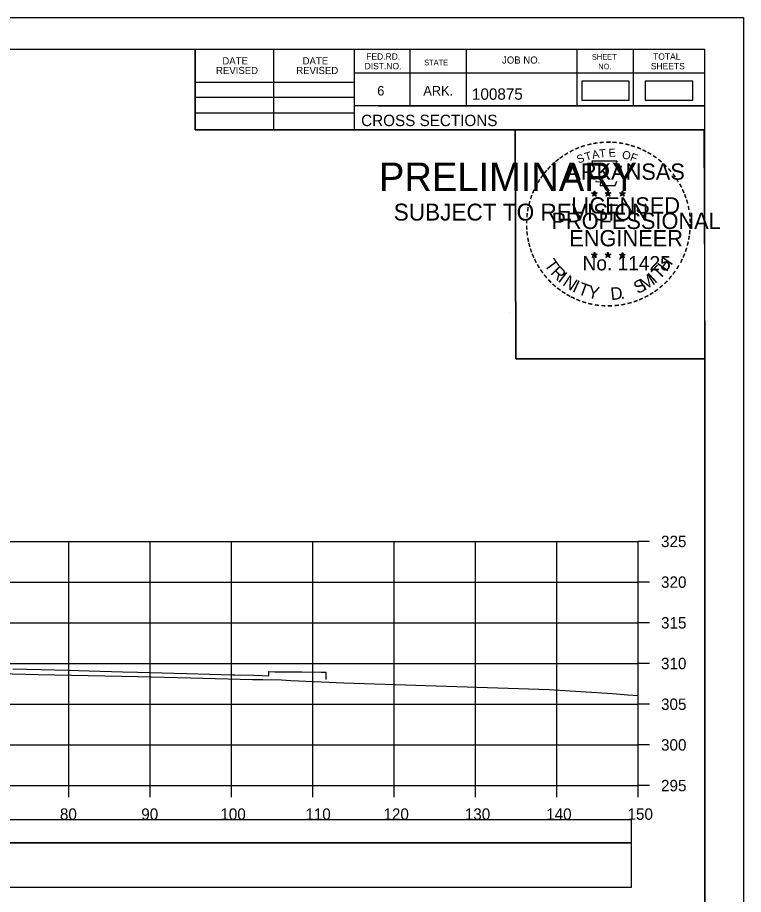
# Model space of a CAD drawing. Extents: x 1368122 to 1710785, y 373130 to 557566.
# Drawn here: x 1370095.9 to 1370185.2, y 374729.3 to 374837 of the extents above; entities that cross this region are included whole.
import ezdxf

# ---------------------------------------------------------------- set-up
doc = ezdxf.new("R2010")
doc.units = 0
for name, color, linetype in [('R_Axis', 7, 'Continuous'), ('R_Axis Annot', 7, 'Continuous'), ('R_Border', 7, 'Continuous'), ('R_Border PE', 7, 'Continuous'), ('R_Border Prem', 7, 'Continuous'), ('R_Drive', 7, 'Continuous'), ('R_Exist Surface', 7, 'Continuous'), ('R_Fin Surface', 7, 'Continuous'), ('R_Grid', 7, 'Continuous'), ('R_No Plot', 7, 'Continuous')]:
    doc.layers.add(name, color=color, linetype=linetype)

msp = doc.modelspace()

# ---------------------------------------------------------------- linework, layer by layer
for points in [[(1369873.09, 374735.67), (1370171.39, 374735.67), (1370171.39, 374738.48), (1369873.09, 374738.48)], [(1369873.09, 374730.2), (1370171.39, 374730.2), (1370171.39, 374735.61), (1369873.09, 374735.61)]]:
    msp.add_lwpolyline(points, close=True)
at = {"layer": 'R_Axis'}
for p, q in [((1370172.24, 374742.67), (1370172.24, 374772.67)), ((1370173.64, 374772.67), (1370172.24, 374772.67)), ((1370173.64, 374767.67), (1370172.24, 374767.67)), ((1370173.64, 374762.67), (1370172.24, 374762.67)), ((1370173.64, 374757.67), (1370172.24, 374757.67)), ((1370173.64, 374752.67), (1370172.24, 374752.67)), ((1370173.64, 374747.67), (1370172.24, 374747.67)), ((1369872.24, 374742.67), (1370172.24, 374742.67)), ((1370102.24, 374741.27), (1370102.24, 374742.67)), ((1370112.24, 374741.27), (1370112.24, 374742.67)), ((1370122.24, 374741.27), (1370122.24, 374742.67)), ((1370132.24, 374741.27), (1370132.24, 374742.67)), ((1370142.24, 374741.27), (1370142.24, 374742.67)), ((1370152.24, 374741.27), (1370152.24, 374742.67)), ((1370162.24, 374741.27), (1370162.24, 374742.67)), ((1370172.24, 374741.27), (1370172.24, 374742.67)), ((1370173.64, 374742.67), (1370172.24, 374742.67))]:
    msp.add_line(p, q, dxfattribs=at)
at = {"layer": 'R_Border'}
for p, q in [((1369864.24, 374833.13), (1370180.42, 374833.13)), ((1370117.78, 374823.25), (1370117.78, 374833.13)), ((1370127.46, 374823.25), (1370127.46, 374833.13)), ((1370137.32, 374833.13), (1370137.32, 374823.25)), ((1370144.16, 374833.13), (1370144.16, 374826.19)), ((1370151.1, 374833.13), (1370151.1, 374826.19)), ((1370164.68, 374833.13), (1370164.68, 374826.19)), ((1370171.62, 374833.13), (1370171.62, 374826.19)), ((1370180.42, 374627.67), (1370180.42, 374833.13)), ((1370180.42, 374830.19), (1370137.32, 374830.19)), ((1370180.42, 374830.21), (1370180.42, 374830.21)), ((1370117.78, 374829.11), (1370137.32, 374829.11)), ((1370117.78, 374827.25), (1370137.32, 374827.25)), ((1370180.42, 374826.19), (1370137.32, 374826.19)), ((1370140.28, 374826.19), (1370180.42, 374826.19)), ((1370117.78, 374825.31), (1370137.32, 374825.31)), ((1370180.42, 374823.25), (1370117.78, 374823.25))]:
    msp.add_line(p, q, dxfattribs=at)
at = {"layer": 'R_Border PE'}
for p, q in [((1370166.51, 374815.51), (1370166.85, 374815.4)), ((1370166.51, 374815.51), (1370166.76, 374815.47)), ((1370166.51, 374815.51), (1370166.74, 374815.39)), ((1370166.64, 374815.1), (1370166.85, 374815.4)), ((1370166.64, 374815.1), (1370166.76, 374815.35)), ((1370166.64, 374815.1), (1370166.85, 374815.32)), ((1370166.85, 374815.76), (1370166.81, 374815.51)), ((1370166.85, 374815.4), (1370166.85, 374815.76)), ((1370166.85, 374815.76), (1370166.9, 374815.51)), ((1370167.2, 374815.51), (1370166.85, 374815.4)), ((1370167.07, 374815.1), (1370166.85, 374815.4)), ((1370167.07, 374815.1), (1370166.85, 374815.32)), ((1370167.2, 374815.51), (1370166.92, 374815.46)), ((1370167.07, 374815.1), (1370166.93, 374815.39)), ((1370167.2, 374815.51), (1370167, 374815.41)), ((1370168.18, 374815.51), (1370168.52, 374815.4)), ((1370168.18, 374815.51), (1370168.43, 374815.47)), ((1370168.18, 374815.51), (1370168.41, 374815.39)), ((1370168.31, 374815.1), (1370168.52, 374815.4)), ((1370168.31, 374815.1), (1370168.43, 374815.35)), ((1370168.31, 374815.1), (1370168.52, 374815.32)), ((1370168.52, 374815.76), (1370168.48, 374815.51)), ((1370168.52, 374815.4), (1370168.52, 374815.76)), ((1370168.52, 374815.76), (1370168.57, 374815.51)), ((1370168.87, 374815.51), (1370168.52, 374815.4)), ((1370168.74, 374815.1), (1370168.52, 374815.4)), ((1370168.74, 374815.1), (1370168.52, 374815.32)), ((1370168.87, 374815.51), (1370168.59, 374815.46)), ((1370168.74, 374815.1), (1370168.6, 374815.39)), ((1370168.87, 374815.51), (1370168.67, 374815.41)), ((1370169.94, 374815.5), (1370170.29, 374815.39)), ((1370169.94, 374815.5), (1370170.19, 374815.45)), ((1370169.94, 374815.5), (1370170.18, 374815.38)), ((1370170.07, 374815.09), (1370170.29, 374815.39)), ((1370170.07, 374815.09), (1370170.2, 374815.33)), ((1370170.07, 374815.09), (1370170.29, 374815.31)), ((1370170.29, 374815.75), (1370170.25, 374815.5)), ((1370170.29, 374815.39), (1370170.29, 374815.75)), ((1370170.29, 374815.75), (1370170.34, 374815.5)), ((1370170.64, 374815.5), (1370170.29, 374815.39)), ((1370170.5, 374815.09), (1370170.29, 374815.39)), ((1370170.5, 374815.09), (1370170.29, 374815.3)), ((1370170.64, 374815.5), (1370170.35, 374815.45)), ((1370170.5, 374815.09), (1370170.36, 374815.38)), ((1370170.64, 374815.5), (1370170.43, 374815.4)), ((1370166.5, 374807.94), (1370166.85, 374807.83)), ((1370166.5, 374807.94), (1370166.75, 374807.89)), ((1370166.5, 374807.94), (1370166.74, 374807.82)), ((1370166.63, 374807.53), (1370166.85, 374807.83)), ((1370166.63, 374807.53), (1370166.76, 374807.77)), ((1370166.63, 374807.53), (1370166.85, 374807.75)), ((1370166.85, 374808.19), (1370166.81, 374807.94)), ((1370166.85, 374807.83), (1370166.85, 374808.19)), ((1370166.85, 374808.19), (1370166.9, 374807.94)), ((1370167.2, 374807.94), (1370166.85, 374807.83)), ((1370167.06, 374807.53), (1370166.85, 374807.83)), ((1370167.06, 374807.53), (1370166.85, 374807.74)), ((1370167.2, 374807.94), (1370166.91, 374807.89)), ((1370167.06, 374807.53), (1370166.93, 374807.82)), ((1370167.2, 374807.94), (1370166.99, 374807.84)), ((1370168.17, 374807.94), (1370168.52, 374807.83)), ((1370168.17, 374807.94), (1370168.42, 374807.89)), ((1370168.17, 374807.94), (1370168.41, 374807.82)), ((1370168.3, 374807.53), (1370168.52, 374807.83)), ((1370168.3, 374807.53), (1370168.43, 374807.77)), ((1370168.3, 374807.53), (1370168.52, 374807.75)), ((1370168.52, 374808.19), (1370168.48, 374807.94)), ((1370168.52, 374807.83), (1370168.52, 374808.19)), ((1370168.52, 374808.19), (1370168.57, 374807.94)), ((1370168.87, 374807.94), (1370168.52, 374807.83)), ((1370168.73, 374807.53), (1370168.52, 374807.83)), ((1370168.73, 374807.53), (1370168.52, 374807.74)), ((1370168.87, 374807.94), (1370168.58, 374807.89)), ((1370168.73, 374807.53), (1370168.6, 374807.82)), ((1370168.87, 374807.94), (1370168.66, 374807.84)), ((1370169.94, 374807.93), (1370170.29, 374807.82)), ((1370169.94, 374807.93), (1370170.19, 374807.88)), ((1370169.94, 374807.93), (1370170.17, 374807.81)), ((1370170.07, 374807.52), (1370170.29, 374807.82)), ((1370170.07, 374807.52), (1370170.2, 374807.76)), ((1370170.07, 374807.52), (1370170.28, 374807.74)), ((1370170.29, 374808.18), (1370170.25, 374807.93)), ((1370170.5, 374807.52), (1370170.28, 374807.73)), ((1370170.29, 374807.82), (1370170.29, 374808.18)), ((1370170.29, 374808.18), (1370170.34, 374807.93)), ((1370170.63, 374807.93), (1370170.29, 374807.82)), ((1370170.5, 374807.52), (1370170.29, 374807.82)), ((1370170.63, 374807.93), (1370170.35, 374807.88)), ((1370170.5, 374807.52), (1370170.36, 374807.81)), ((1370170.63, 374807.93), (1370170.43, 374807.83))]:
    msp.add_line(p, q, dxfattribs=at)
for points in [[(1370166.55, 374819.39), (1370166.82, 374818.56)], [(1370170.06, 374818.47), (1370170.2, 374818.75), (1370169.51, 374818.73), (1370169.66, 374819.39), (1370166.55, 374819.39)], [(1370167.04, 374816.97), (1370167.04, 374816.88), (1370167.6, 374816.86), (1370167.55, 374816.39), (1370169.42, 374816.39), (1370169.62, 374816.92)], [(1370166.85, 374815.76), (1370167.07, 374815.1), (1370166.51, 374815.51), (1370167.2, 374815.51), (1370166.64, 374815.1), (1370166.85, 374815.76)], [(1370168.52, 374815.76), (1370168.74, 374815.1), (1370168.18, 374815.51), (1370168.87, 374815.51), (1370168.31, 374815.1), (1370168.52, 374815.76)], [(1370170.29, 374815.75), (1370170.5, 374815.09), (1370169.94, 374815.5), (1370170.64, 374815.5), (1370170.07, 374815.09), (1370170.29, 374815.75)], [(1370166.85, 374808.19), (1370167.06, 374807.53), (1370166.5, 374807.94), (1370167.2, 374807.94), (1370166.63, 374807.53), (1370166.85, 374808.19)], [(1370168.52, 374808.19), (1370168.73, 374807.53), (1370168.17, 374807.94), (1370168.87, 374807.94), (1370168.3, 374807.53), (1370168.52, 374808.19)], [(1370170.29, 374808.18), (1370170.5, 374807.52), (1370169.94, 374807.93), (1370170.63, 374807.93), (1370170.07, 374807.52), (1370170.29, 374808.18)]]:
    msp.add_lwpolyline(points, dxfattribs=at)
for centre, radius in [((1370166.85, 374815.4), 0.172), ((1370166.85, 374815.4), 0.145), ((1370166.85, 374815.4), 0.116), ((1370166.85, 374815.4), 0.0991), ((1370166.85, 374815.4), 0.0747), ((1370166.85, 374815.4), 0.0495), ((1370166.85, 374815.4), 0.0296), ((1370168.52, 374815.4), 0.172), ((1370168.52, 374815.4), 0.145), ((1370168.52, 374815.4), 0.116), ((1370168.52, 374815.4), 0.0991), ((1370168.52, 374815.4), 0.0747), ((1370168.52, 374815.4), 0.0495), ((1370168.52, 374815.4), 0.0296), ((1370170.29, 374815.39), 0.172), ((1370170.29, 374815.39), 0.145), ((1370170.29, 374815.39), 0.116), ((1370170.29, 374815.39), 0.0991), ((1370170.29, 374815.39), 0.0747), ((1370170.29, 374815.39), 0.0495), ((1370170.29, 374815.39), 0.0296), ((1370166.85, 374807.83), 0.172), ((1370166.85, 374807.83), 0.145), ((1370166.85, 374807.83), 0.116), ((1370166.85, 374807.83), 0.0991), ((1370166.85, 374807.83), 0.0747), ((1370166.85, 374807.83), 0.0495), ((1370166.85, 374807.83), 0.0296), ((1370168.52, 374807.83), 0.172), ((1370168.52, 374807.83), 0.145), ((1370168.52, 374807.83), 0.116), ((1370168.52, 374807.83), 0.0991), ((1370168.52, 374807.83), 0.0747), ((1370168.52, 374807.83), 0.0495), ((1370168.52, 374807.83), 0.0296), ((1370170.29, 374807.82), 0.172), ((1370170.29, 374807.82), 0.145), ((1370170.29, 374807.82), 0.116), ((1370170.29, 374807.82), 0.0991), ((1370170.29, 374807.82), 0.0747), ((1370170.29, 374807.82), 0.0495), ((1370170.29, 374807.82), 0.0296)]:
    msp.add_circle(centre, radius, dxfattribs=at)
at = {"layer": 'R_Drive'}
for points in [[(1370165.29, 374826.89), (1370171.13, 374826.89), (1370171.13, 374829.2), (1370165.29, 374829.2)], [(1370173.1, 374826.89), (1370178.94, 374826.89), (1370178.94, 374829.2), (1370173.1, 374829.2)]]:
    msp.add_lwpolyline(points, close=True, dxfattribs=at)
at = {"layer": 'R_Exist Surface'}
msp.add_lwpolyline([(1370092.14, 374756.48), (1370098.49, 374756.34), (1370110.76, 374756.07), (1370117.22, 374755.93), (1370124.83, 374755.72), (1370126.09, 374755.7), (1370128.38, 374755.67), (1370129.54, 374755.58), (1370136.06, 374755.31), (1370161.29, 374754.47), (1370169.08, 374753.98), (1370170.52, 374753.87), (1370170.94, 374753.84), (1370172.24, 374753.74)], dxfattribs=at)
at = {"layer": 'R_Fin Surface'}
msp.add_lwpolyline([(1370095.36, 374757.03), (1370098.8, 374756.94), (1370102.11, 374756.84), (1370104.76, 374756.77), (1370108.86, 374756.66), (1370110.73, 374756.61), (1370112.21, 374756.57), (1370116.69, 374756.45), (1370122.35, 374756.29), (1370122.66, 374756.28), (1370124.99, 374756.22), (1370126.02, 374756.19), (1370126.82, 374756.17), (1370126.82, 374756.32), (1370126.82, 374756.67), (1370127.58, 374756.66), (1370127.74, 374756.65), (1370128.16, 374756.65), (1370128.62, 374756.65), (1370130.87, 374756.64), (1370133.25, 374756.62), (1370133.82, 374756.62), (1370133.83, 374756.62), (1370133.83, 374756.62), (1370133.83, 374756.4), (1370133.83, 374755.7)], dxfattribs=at)
at = {"layer": 'R_Grid'}
for p, q in [((1369872.24, 374772.67), (1370172.24, 374772.67)), ((1370102.24, 374742.67), (1370102.24, 374772.67)), ((1370112.24, 374742.67), (1370112.24, 374772.67)), ((1370122.24, 374742.67), (1370122.24, 374772.67)), ((1370132.24, 374742.67), (1370132.24, 374772.67)), ((1370142.24, 374742.67), (1370142.24, 374772.67)), ((1370152.24, 374742.67), (1370152.24, 374772.67)), ((1370162.24, 374742.67), (1370162.24, 374772.67)), ((1370172.24, 374742.67), (1370172.24, 374772.67)), ((1369872.24, 374767.67), (1370172.24, 374767.67)), ((1369872.24, 374762.67), (1370172.24, 374762.67)), ((1369872.24, 374757.67), (1370172.24, 374757.67)), ((1369872.24, 374752.67), (1370172.24, 374752.67)), ((1369872.24, 374747.67), (1370172.24, 374747.67)), ((1369872.24, 374742.67), (1370172.24, 374742.67))]:
    msp.add_line(p, q, dxfattribs=at)
at = {"layer": 'R_No Plot'}
for p, q in [((1369851.84, 374837.03), (1370185.17, 374837.03)), ((1370156.45, 374800.8), (1370156.45, 374800.8))]:
    msp.add_line(p, q, dxfattribs=at)
for points in [[(1369851.83, 374837.03), (1370185.17, 374837.03), (1370185.17, 374623.69), (1369851.83, 374623.69)], [(1370098.16, 374833.13), (1370117.78, 374833.13), (1370117.78, 374823.25), (1370133.89, 374823.25), (1370157.09, 374823.25), (1370157.21, 374795.1), (1370180.42, 374795.1), (1370180.42, 374627.67), (1369864.24, 374627.67), (1369864.24, 374833.13)], [(1370157.09, 374823.25), (1370180.3, 374823.25), (1370180.42, 374795.1), (1370157.21, 374795.1)]]:
    msp.add_lwpolyline(points, close=True, dxfattribs=at)

# ---------------------------------------------------------------- texts
at = {"layer": 'R_Axis Annot'}
for s, p in [('325', (1370175.04, 374771.97)), ('320', (1370175.04, 374766.97)), ('315', (1370175.04, 374761.97)), ('310', (1370175.04, 374756.97)), ('305', (1370175.04, 374751.97)), ('300', (1370175.04, 374746.97)), ('295', (1370175.04, 374741.97)), ('80', (1370101.15, 374738.47)), ('90', (1370111.15, 374738.47)), ('100', (1370120.87, 374738.47)), ('110', (1370131.32, 374738.47)), ('120', (1370140.92, 374738.47)), ('130', (1370150.92, 374738.47)), ('140', (1370160.92, 374738.47)), ('150', (1370170.92, 374738.47))]:
    msp.add_text(s, height=1.4, dxfattribs=at).set_placement(p)
at = {"layer": 'R_Border'}
for s, height, p in [('FED.RD.', 0.782, (1370138.8, 374831.85)), ('JOB NO.', 0.879, (1370155.5, 374831.37)), ('SHEET', 0.684, (1370166.54, 374831.85)), ('TOTAL', 0.782, (1370174.06, 374831.85)), ('DATE', 0.879, (1370121.12, 374831.27)), ('DATE', 0.879, (1370130.98, 374831.27)), ('DIST.NO.', 0.782, (1370138.6, 374830.67)), ('STATE', 0.684, (1370145.92, 374831.17)), ('NO.', 0.684, (1370167.32, 374830.67)), ('SHEETS', 0.782, (1370173.78, 374830.67)), ('REVISED', 0.879, (1370120.34, 374830.09)), ('REVISED', 0.879, (1370130.2, 374830.09)), ('6', 1.17, (1370140.16, 374827.45)), ('ARK.', 1.172, (1370145.82, 374827.45)), ('100875', 1.4, (1370151.8, 374826.93)), ('CROSS SECTIONS', 1.4, (1370138.18, 374823.69))]:
    msp.add_text(s, height=height, rotation=360, dxfattribs=at).set_placement(p)
at = {"layer": 'R_Border PE'}
for s, height, rotation, p in [('-', 1.6, 13.6301, (1370166.04, 374820.76)), ('-', 1.6, 10.2193, (1370166.72, 374820.92)), ('-', 1.6, 5.8968, (1370167.45, 374821.03)), ('-', 1.6, 0.1862, (1370168.22, 374821.1)), ('-', 1.6, 357.743, (1370168.95, 374821.09)), ('-', 1.6, 352.1617, (1370169.69, 374821.03)), ('-', 1.6, 347.2049, (1370170.41, 374820.92)), ('-', 1.6, 34.0636, (1370163.43, 374819.56)), ('-', 1.6, 28.7918, (1370164.03, 374819.93)), ('-', 1.6, 24.3072, (1370164.66, 374820.25)), ('-', 1.6, 19.1761, (1370165.29, 374820.52)), ('T', 1, 16.4036, (1370165.82, 374819.4)), ('A', 1, 11.2132, (1370166.64, 374819.65)), ('T', 1, 6.0228, (1370167.49, 374819.81)), ('E', 1, 0.8323, (1370168.6, 374819.92)), ('O', 1, 350.4515, (1370170.2, 374819.71)), ('-', 1.6, 342.3362, (1370171.04, 374820.76)), ('-', 1.6, 337.8551, (1370171.78, 374820.54)), ('-', 1.6, 334.1211, (1370172.41, 374820.27)), ('-', 1.6, 329.6409, (1370172.99, 374819.99)), ('-', 1.6, 38.9507, (1370162.38, 374818.79)), ('-', 1.6, 36.2317, (1370162.85, 374819.16)), ('S', 1, 21.594, (1370164.9, 374819.07)), ('F', 1, 340.0707, (1370171.15, 374819.49)), ('-', 1.6, 325.8627, (1370173.63, 374819.62)), ('-', 1.6, 320.5297, (1370174.24, 374819.2)), ('-', 1.6, 50.6142, (1370161.09, 374817.41)), ('-', 1.6, 48.423, (1370161.5, 374817.89)), ('-', 1.6, 42.9622, (1370161.94, 374818.37)), ('ARKANSAS', 2, 360, (1370163.4, 374817.1)), ('-', 1.6, 315.5786, (1370174.84, 374818.71)), ('-', 1.6, 309.8797, (1370175.41, 374818.16)), ('-', 1.6, 58.0706, (1370160.35, 374816.31)), ('-', 1.6, 54.2325, (1370160.68, 374816.84)), ('-', 1.6, 306.6522, (1370175.94, 374817.56)), ('-', 1.4, 303.6753, (1370176.42, 374816.99)), ('-', 1.6, 62.8713, (1370160.04, 374815.7)), ('-', 1.6, 299.6684, (1370176.74, 374816.38)), ('-', 1.6, 72.3945, (1370159.56, 374814.46)), ('-', 1.6, 67.7743, (1370159.78, 374815.09)), ('DWB', 0.01, 360, (1370166.84, 374815.39)), ('DWB', 0.01, 360, (1370168.51, 374815.39)), ('DWB', 0.01, 360, (1370170.28, 374815.38)), ('-', 1.6, 294.6628, (1370177.06, 374815.77)), ('-', 1.6, 290.5728, (1370177.32, 374815.19)), ('-', 1.6, 75.461, (1370159.37, 374813.74)), ('LICENSED', 2, 360, (1370164, 374812.95)), ('-', 1.6, 285.1233, (1370177.56, 374814.61)), ('-', 1.6, 85.1863, (1370159.16, 374812.34)), ('-', 1.6, 81.2013, (1370159.23, 374813.03)), ('PROFESSIONAL', 2, 360, (1370161.57, 374811.05)), ('-', 1.6, 280.5493, (1370177.76, 374813.87)), ('-', 1.6, 276.5962, (1370177.92, 374813.1)), ('-', 1.6, 89.0622, (1370159.13, 374811.64)), ('-', 1.6, 274.3301, (1370177.98, 374812.38)), ('-', 1.6, 94.1959, (1370159.17, 374810.91)), ('-', 1.6, 98.9479, (1370159.24, 374810.25)), ('ENGINEER', 2, 360, (1370163.76, 374808.92)), ('-', 1.6, 263.5172, (1370177.99, 374811.08)), ('-', 1.6, 269.9407, (1370178.01, 374811.75)), ('-', 1.6, 101.7149, (1370159.38, 374809.51)), ('-', 1.6, 260.9953, (1370177.92, 374810.43)), ('-', 1.6, 105.4578, (1370159.54, 374808.92)), ('-', 1.6, 109.0874, (1370159.75, 374808.29)), ('-', 1.6, 252.8681, (1370177.63, 374809.03)), ('-', 1.6, 255.7626, (1370177.81, 374809.75)), ('-', 1.6, 114.0643, (1370160.01, 374807.69)), ('T', 1.54, 306.0406, (1370160.61, 374806.66)), ('No. 11425', 1.757, 360, (1370165.39, 374805.97)), ('DWB', 0.01, 360, (1370166.84, 374807.82)), ('DWB', 0.01, 360, (1370168.51, 374807.82)), ('DWB', 0.01, 360, (1370170.27, 374807.81)), ('H', 1.54, 54.6088, (1370175.73, 374805.7)), ('-', 1.6, 247.8887, (1370177.41, 374808.36)), ('-', 1.6, 115.7289, (1370160.31, 374807.07)), ('-', 1.6, 120.4471, (1370160.67, 374806.49)), ('R', 1.54, 314.005, (1370161.37, 374805.62)), ('T', 1.54, 46.6444, (1370174.84, 374804.76)), ('-', 1.6, 239.0712, (1370176.75, 374806.98)), ('-', 1.6, 244.6197, (1370177.15, 374807.73)), ('-', 1.6, 125.8934, (1370161.07, 374805.93)), ('-', 1.6, 130.7181, (1370161.53, 374805.37)), ('I', 1.54, 321.9694, (1370162.27, 374804.68)), ('N', 1.54, 326.5002, (1370162.84, 374804.21)), ('M', 1.54, 32.6563, (1370172.99, 374803.43)), ('I', 1.54, 42.1136, (1370174.28, 374804.28)), ('-', 1.6, 231.2538, (1370175.92, 374805.76)), ('-', 1.6, 233.8452, (1370176.35, 374806.33)), ('-', 1.6, 134.2238, (1370162.05, 374804.83)), ('-', 1.6, 138.9338, (1370162.58, 374804.36)), ('I', 1.54, 335.3603, (1370164.05, 374803.43)), ('T', 1.54, 339.8912, (1370164.71, 374803.1)), ('S', 1.54, 26.9312, (1370172.16, 374803.03)), ('-', 1.6, 225.7653, (1370175.44, 374805.2)), ('-', 1.6, 144.6463, (1370163.13, 374803.96)), ('-', 1.6, 148.0898, (1370163.69, 374803.59)), ('Y', 1.54, 347.8556, (1370165.93, 374802.65)), ('D', 1.54, 6.3969, (1370168.91, 374802.3)), ('-', 1.6, 212.2491, (1370173.84, 374803.83)), ('-', 1.6, 215.7363, (1370174.37, 374804.21)), ('-', 1.6, 221.0851, (1370174.92, 374804.69)), ('-', 1.6, 151.5704, (1370164.27, 374803.26)), ('-', 1.6, 154.6002, (1370164.79, 374803.02)), ('-', 1.6, 158.5612, (1370165.42, 374802.76)), ('-', 1.6, 162.7983, (1370166.1, 374802.55)), ('.', 1.54, 13.7642, (1370170.1, 374802.42)), ('-', 1.6, 195.4743, (1370171.36, 374802.65)), ('-', 1.6, 200.7184, (1370172.03, 374802.89)), ('-', 1.6, 204.2516, (1370172.65, 374803.16)), ('-', 1.6, 207.3568, (1370173.28, 374803.48)), ('-', 1.6, 167.5555, (1370166.82, 374802.38)), ('-', 1.6, 173.1155, (1370167.59, 374802.27)), ('-', 1.6, 176.5183, (1370168.34, 374802.22)), ('-', 1.6, 181.5918, (1370169.08, 374802.24)), ('-', 1.6, 185.8167, (1370169.89, 374802.32)), ('-', 1.6, 191.2858, (1370170.63, 374802.45))]:
    msp.add_text(s, height=height, rotation=rotation, dxfattribs=at).set_placement(p)
at = {"layer": 'R_Border Prem'}
for s, height, p in [('PRELIMINARY', 3.5, (1370140.37, 374815.72)), ('DWB', 0.01, (1370141.12, 374817.57)), ('SUBJECT TO REVISION', 2.0751, (1370142.18, 374812.09))]:
    msp.add_text(s, height=height, rotation=360, dxfattribs=at).set_placement(p)

doc.saveas('drawing.dxf')
